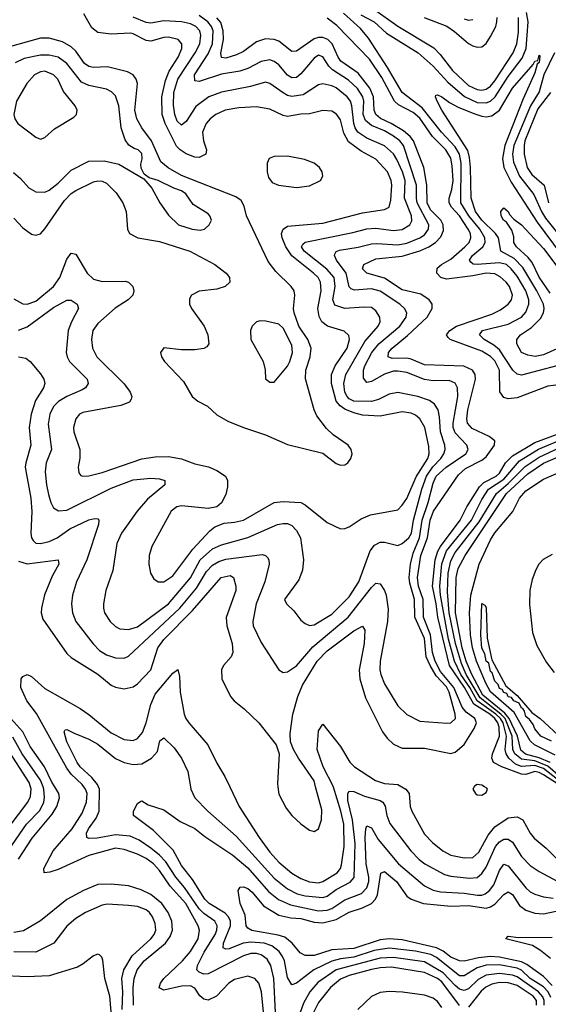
# Model space of a CAD drawing. Header units: inches. Extents: x 990535 to 1117859, y 769386 to 892122.
# Tile 428 of 656: x 1100396 to 1102792, y 799013 to 803480. Entities that reach past the tile are written whole.
import ezdxf

# ---------------------------------------------------------------- set-up
doc = ezdxf.new("R2010")
doc.units = ezdxf.units.IN
doc.header["$MEASUREMENT"] = 0
doc.layers.add('B1709', color=7, linetype='Continuous')
doc.layers.add('B1800', color=7, linetype='Continuous')

msp = doc.modelspace()

# ---------------------------------------------------------------- linework, layer by layer
at = {"layer": 'B1709', "color": 5}
for points, elevation in [([(1100000, 799235), (1100031.2, 799211.2), (1100050, 799189), (1100090, 799173.8), (1100186, 799170), (1100146.6, 799266.6), (1100137, 799330), (1100142.3, 799410), (1100165.8, 799530), (1100169.9, 799630), (1100177.2, 799670), (1100188.8, 799691.2), (1100210, 799709.1), (1100270, 799736.4), (1100290, 799748.2), (1100310, 799768), (1100432.3, 799930), (1100444.4, 799955.6), (1100448.6, 799990), (1100445.2, 800000)], 2760), ([(1100346.3, 799713.7), (1100426.8, 799830), (1100487, 799893), (1100505, 799930), (1100508, 799952), (1100506.2, 799990), (1100502.3, 800000)], 2740), ([(1100390, 799671.1), (1100452.4, 799767.6), (1100543.6, 799876.4), (1100563.9, 799910), (1100576.2, 799950), (1100574, 799970), (1100555.1, 800000)], 2720), ([(1101511.7, 798870), (1101492.1, 799070), (1101479.9, 799110), (1101462.2, 799130), (1101430, 799140.8), (1101370, 799125.2), (1101344, 799110), (1101288, 799050), (1101250, 799032.5), (1101230, 799036), (1101212.5, 799052.5), (1101190, 799086.9), (1101170, 799097.6), (1101130, 799096.4), (1101050, 799077.4), (1101027.9, 799087.9), (1101033.9, 799110), (1101049.4, 799130), (1101134.4, 799210), (1101170, 799252.5), (1101204.7, 799310), (1101211.5, 799350), (1101205, 799370), (1101148.8, 799470), (1101078.1, 799550), (1101030, 799620.9), (1101002.3, 799650), (1100970, 799674.2), (1100930, 799694.9), (1100870, 799716), (1100830, 799721.2), (1100710, 799688.8), (1100570, 799624.7), (1100532.2, 799612.2), (1100507.6, 799610), (1100504.9, 799630), (1100547.6, 799710), (1100634.1, 799810), (1100679.6, 799880.4), (1100699.2, 799930), (1100701.2, 799970), (1100694.3, 799990), (1100686.8, 800000)], 2680), ([(1101555.7, 798975.7), (1101548.2, 799130), (1101534.5, 799190), (1101517.4, 799217.4), (1101490, 799237.1), (1101470, 799243.4), (1101443.8, 799243.8), (1101410, 799233.5), (1101250, 799152.1), (1101230, 799150.5), (1101210, 799159.5), (1101198.6, 799170), (1101202.1, 799190), (1101232.6, 799250), (1101281.3, 799330), (1101289.9, 799350), (1101291, 799370), (1101280.4, 799390), (1101230, 799424.7), (1101210, 799446.2), (1101143.8, 799543.8), (1101104, 799590), (1101059.1, 799659.1), (1101030, 799689.6), (1100990, 799721.9), (1100938, 799758), (1100896.7, 799776.7), (1100830, 799781.6), (1100746.9, 799766.9), (1100710, 799766.2), (1100699.7, 799770), (1100698.3, 799790), (1100707.6, 799810), (1100742.7, 799857.3), (1100757, 799890), (1100757.4, 799990), (1100752.9, 800000)], 2660), ([(1101170, 800000), (1101171.8, 799990), (1101190.2, 799950), (1101248.3, 799890), (1101376.8, 799776.8), (1101550, 799585), (1101610, 799537), (1101653.9, 799513.9), (1101690, 799505.9), (1101770, 799498.1), (1101790, 799504.3), (1101830, 799534.1), (1101893.1, 799566.9), (1101911.7, 799588.3), (1101917, 799743), (1101905.1, 799850), (1101882.7, 799937.3), (1101883.2, 799970), (1101890, 799980.7), (1101910, 799978.9), (1101958.1, 799958.1), (1102030, 799938), (1102042, 799930), (1102051.7, 799911.7), (1102059.4, 799870), (1102073.6, 799833.6), (1102168.9, 799710), (1102206.3, 799670), (1102231.7, 799650), (1102321.6, 799601.6), (1102350, 799594), (1102434.6, 799585.4), (1102470, 799589.1), (1102490, 799606.5), (1102510, 799634.8), (1102552.8, 799730), (1102570, 799750.6), (1102590, 799762.4), (1102610, 799762.7), (1102630, 799748.8), (1102670, 799683.7), (1102710, 799643), (1102750, 799616), (1102831.8, 799571.8)], 2660), ([(1101348.4, 800000), (1101391.4, 799910), (1101481.7, 799770), (1101530, 799703.6), (1101570, 799657.7), (1101630, 799607.9), (1101670, 799584.8), (1101708.9, 799568.9), (1101750, 799564.7), (1101770, 799570.5), (1101835.2, 799610), (1101850, 799629.4), (1101854.5, 799645.5), (1101866.7, 799730), (1101864.6, 799830), (1101851.2, 799890), (1101818.9, 799998.9), (1101818.4, 800000)], 2680), ([(1101566.1, 800000), (1101570, 799966.5), (1101603.8, 799903.8), (1101628.8, 799870), (1101670, 799831.7), (1101710, 799802.7), (1101730, 799796.8), (1101750.7, 799809.3), (1101763.8, 799850), (1101764.9, 799895.1), (1101737.1, 800000)], 2720), ([(1102128.5, 800000), (1102146.8, 799990), (1102161.2, 799970), (1102165.6, 799910), (1102172.6, 799890), (1102230, 799785.4), (1102267, 799747), (1102313.5, 799710), (1102349.4, 799689.4), (1102410, 799677.2), (1102450, 799679.4), (1102476.7, 799703.3), (1102519.1, 799780.9), (1102550, 799819.1), (1102610, 799859), (1102650, 799864.6), (1102676.1, 799850), (1102708.9, 799790), (1102727.3, 799767.3), (1102782.3, 799722.3), (1102830, 799673.7)], 2680), ([(1102455.1, 800000), (1102450.3, 799990), (1102461.1, 799970), (1102470, 799963.6), (1102490, 799962.7), (1102510, 799974.9), (1102515.9, 799990), (1102513.3, 799993.3), (1102502.9, 800000)], 2720), ([(1102803.5, 799043.5), (1102791.7, 799070), (1102770, 799092.1), (1102710.3, 799130), (1102670, 799167.7), (1102650, 799177.1), (1102570, 799192.1), (1102510, 799191.2), (1102470, 799178.8), (1102410, 799141.9), (1102390, 799142.4), (1102285.5, 799225.5), (1102259.4, 799239.4), (1102190, 799254.7), (1102070, 799268.3), (1102002.5, 799257.5), (1101910, 799227.2), (1101850, 799220.3), (1101810.2, 799209.8), (1101729.6, 799170.4), (1101650, 799109.1), (1101630, 799102.4), (1101610, 799134.7), (1101595.8, 799210), (1101587.7, 799230), (1101572.2, 799252.2), (1101538.1, 799278.1), (1101503.5, 799290), (1101444.1, 799295.9), (1101408.7, 799291.3), (1101345.4, 799265.4), (1101330, 799262.9), (1101318.3, 799270), (1101319.2, 799290), (1101351.3, 799370), (1101350.8, 799390), (1101343, 799410), (1101327.3, 799427.3), (1101255.5, 799470), (1101235.3, 799490), (1101179.7, 799579.7), (1101130, 799642.4), (1101092, 799712), (1101001.9, 799801.9), (1100912, 799870), (1100912.3, 799890), (1100930, 799924.7), (1100944.5, 799935.5), (1100950, 799936.3), (1100978, 799918), (1101050, 799896.1), (1101122.9, 799842.9), (1101190, 799811.1), (1101235.3, 799775.3), (1101362.1, 799690), (1101430, 799632.3), (1101524.4, 799524.4), (1101568.6, 799488.6), (1101624, 799464), (1101750, 799437.7), (1101790, 799440.5), (1101810, 799448), (1101870, 799487.2), (1101944.5, 799515.5), (1101970, 799541.7), (1101978, 799570), (1101978.3, 799590), (1101967, 799650), (1101961.9, 799770), (1101964.9, 799810), (1101970, 799823.6), (1101990, 799813.4), (1102021.2, 799761.2), (1102113.2, 799650), (1102230, 799551.5), (1102270, 799531.4), (1102303, 799523), (1102410, 799518.1), (1102471.4, 799508.6), (1102490, 799509.1), (1102505, 799515), (1102525.3, 799530), (1102545.2, 799554.8), (1102570, 799620.2), (1102590, 799649.4), (1102610, 799641.9), (1102690, 799542.1), (1102710, 799523.3), (1102730, 799512.7), (1102770, 799500.8), (1102814.2, 799494.2)], 2640), ([(1102810, 799098.5), (1102770, 799139.5), (1102694.7, 799194.7), (1102670, 799206.2), (1102570, 799227.3), (1102530.3, 799230.3), (1102475.8, 799224.2), (1102410, 799209.3), (1102390, 799211.1), (1102350, 799226.8), (1102314.7, 799254.7), (1102285.2, 799270), (1102130, 799306.2), (1102070, 799310.2), (1102030, 799306), (1101910, 799266.9), (1101810, 799260.6), (1101730, 799234.1), (1101690, 799235.5), (1101666.9, 799246.9), (1101630.5, 799290.5), (1101597.2, 799317.2), (1101567.7, 799327.7), (1101448.9, 799348.9), (1101430, 799359.4), (1101422.5, 799370), (1101417.3, 799417.3), (1101394.7, 799470), (1101385.6, 799530), (1101395.6, 799544.4), (1101410, 799546.3), (1101430, 799538.4), (1101450, 799522), (1101500.6, 799460.6), (1101570, 799417.4), (1101625.1, 799405.1), (1101670, 799401.9), (1101730, 799385.8), (1101770, 799382.5), (1101830, 799397.7), (1101890, 799431.4), (1101950, 799450.4), (1101990, 799470.5), (1102009.2, 799490), (1102017.9, 799510), (1102032.3, 799607.7), (1102050, 799615.4), (1102103.1, 799570), (1102150, 799504), (1102170.2, 799490), (1102225.8, 799470), (1102350, 799458.8), (1102430, 799461.2), (1102510, 799449.5), (1102530, 799455.2), (1102550, 799468.2), (1102590, 799512.1), (1102610, 799524.3), (1102630, 799511.8), (1102661.8, 799461.8), (1102690, 799439.9), (1102730, 799427.3), (1102770, 799423.1), (1102870, 799444.3)], 2620), ([(1100911.3, 799010), (1100910.6, 799090), (1100915, 799130), (1100929.1, 799170), (1100959.9, 799210), (1101056.5, 799290), (1101078.7, 799321.3), (1101088.9, 799350), (1101086.3, 799390), (1101069.6, 799430), (1101039.8, 799470), (1100990, 799511.2), (1100947, 799533), (1100890, 799550.8), (1100810, 799558.9), (1100750, 799556.5), (1100685.8, 799530), (1100610, 799488.4), (1100490, 799391.7), (1100413.2, 799346.8), (1100370, 799339)], 2720), ([(1100860.2, 798990), (1100863.5, 799070), (1100858.4, 799130), (1100868.6, 799170), (1100906.1, 799233.9), (1100989.9, 799310), (1101005.4, 799330), (1101012.7, 799350), (1101010, 799379.6), (1100998.3, 799410), (1100984.3, 799430), (1100970, 799441.2), (1100930, 799456.7), (1100890, 799461.7), (1100792.7, 799467.3), (1100770, 799462.7), (1100694.3, 799430), (1100650, 799402.3), (1100610, 799367.2), (1100551.4, 799290), (1100469.6, 799250.4), (1100369.1, 799250.9)], 2740), ([(1102801.9, 799221.9), (1102757.1, 799257.1), (1102719.7, 799279.7), (1102598.7, 799310), (1102610, 799322.4), (1102656.8, 799316.8), (1102810, 799317.5)], 2580), ([(1100361.7, 798910), (1100410, 798886.8), (1100470, 798874.2), (1100530, 798843.8), (1100570, 798831.1), (1100690, 798818.5), (1100710, 798818.6), (1100750, 798828.8), (1100783.8, 798850), (1100803.9, 798870), (1100815, 798890), (1100816.4, 798910), (1100804.5, 799050), (1100782.6, 799130), (1100773.3, 799213.3), (1100767.7, 799227.7), (1100757.2, 799237.2), (1100750, 799240.9), (1100730, 799233.6), (1100683.6, 799196.4), (1100658, 799182), (1100530, 799142.7), (1100430, 799138.6), (1100296.7, 799143.3)], 2760), ([(1102773.1, 799010), (1102773.7, 799030), (1102767.3, 799047.3), (1102747.1, 799070), (1102650, 799137.4), (1102630, 799145.1), (1102570, 799153.2), (1102510, 799145.9), (1102473.6, 799126.4), (1102430, 799083.5), (1102410, 799076.1), (1102390, 799081.7), (1102370, 799098), (1102315.5, 799155.5), (1102230, 799205.5), (1102090, 799226.4), (1102030, 799223.1), (1101830, 799170.4), (1101747.7, 799112.3), (1101710.3, 799069.7), (1101682.2, 799017.8), (1101658.8, 798950)], 2660), ([(1102390, 799008.6), (1102310, 799115.5), (1102290, 799129.7), (1102230, 799157.8), (1102081.1, 799181.1), (1102030, 799179), (1101990, 799171.9), (1101890, 799143.4), (1101850, 799126.8), (1101804, 799090), (1101750, 799022.1), (1101724.4, 798970)], 2680), ([(1102310, 798998.9), (1102290, 799026.5), (1102270, 799041.6), (1102230, 799054.4), (1102131.4, 799068.6), (1102070, 799072.1), (1102030, 799067.1), (1101990, 799049.3), (1101928.8, 798990)], 2720), ([(1102738.8, 799010), (1102737.8, 799030), (1102722.8, 799050), (1102650, 799098.6), (1102610, 799111.1), (1102570, 799111.8), (1102536, 799104), (1102508.8, 799091.2), (1102487.4, 799072.6), (1102430, 798999.9)], 2680)]:
    msp.add_lwpolyline(points, dxfattribs=dict(at, elevation=elevation))
at = {"layer": 'B1800', "color": 5}
for points, elevation in [([(1100370, 802214.3), (1100410, 802190.9), (1100430.1, 802190.1), (1100470, 802203.3), (1100548.9, 802270), (1100577.5, 802310), (1100610, 802394), (1100630, 802421.5), (1100650, 802416.9), (1100702.2, 802330), (1100730, 802302.9), (1100770, 802293), (1100873.4, 802293.4), (1100890, 802289.1), (1100909.1, 802270), (1100913.1, 802250), (1100909.2, 802230), (1100888.1, 802210), (1100828.1, 802171.9), (1100750, 802101.8), (1100727.6, 802070), (1100721.4, 802030), (1100725.5, 801990), (1100745.1, 801950), (1100870, 801827.6), (1100896.8, 801790), (1100904.1, 801770), (1100902, 801758), (1100894.4, 801745.6), (1100854.4, 801730), (1100682.5, 801697.5), (1100667.3, 801690), (1100650.2, 801670), (1100640.1, 801630), (1100640.8, 801610), (1100668.8, 801530), (1100669.4, 801490.6), (1100661.6, 801450), (1100663.8, 801423.8), (1100672.7, 801412.7), (1100681, 801410), (1100710.2, 801410.2), (1100770, 801425.5), (1100950, 801488), (1101010, 801497.5), (1101070, 801498.5), (1101130, 801487.8), (1101190, 801465), (1101251.1, 801451.1), (1101290, 801435.8), (1101328.2, 801410), (1101337.8, 801390), (1101338.4, 801361.6), (1101330, 801326.6), (1101311, 801289), (1101290, 801269.7), (1101250, 801263.1), (1101130, 801274.7), (1101108.9, 801270), (1101083.2, 801250), (1100994.7, 801090), (1100982.7, 801050), (1100980.7, 801010), (1100989.3, 800969.3), (1101003.7, 800943.7), (1101024, 800930), (1101050, 800929.3), (1101090, 800957.8), (1101181.2, 801078.8), (1101258.5, 801161.5), (1101280.6, 801179.4), (1101323.2, 801196.8), (1101370, 801200.7), (1101410, 801210.1), (1101550, 801289.6), (1101590, 801294.2), (1101670, 801289.6), (1101690, 801278.9), (1101790, 801199.7), (1101850, 801170.2), (1101870, 801171.3), (1101890, 801180.2), (1101944, 801216), (1101986.4, 801233.6), (1102110, 801257.3), (1102130, 801277.1), (1102150, 801308.5), (1102193.4, 801406.6), (1102245.9, 801490), (1102252.1, 801510), (1102250, 801544.5), (1102231.8, 801630), (1102210, 801669.9), (1102190, 801685.6), (1102170, 801694.9), (1102130, 801701.2), (1102030, 801682.2), (1101950, 801686), (1101910, 801696.1), (1101870, 801713.2), (1101847.8, 801727.8), (1101830.5, 801750), (1101809.4, 801830), (1101808.5, 801870), (1101826, 801910), (1101880.3, 801990), (1101890.4, 802030), (1101887.8, 802047.8), (1101866.7, 802066.7), (1101791.5, 802090), (1101765.6, 802110), (1101753.6, 802133.6), (1101748, 802170), (1101763.1, 802250), (1101760.1, 802290), (1101748.1, 802310), (1101728.3, 802330), (1101630, 802409.6), (1101601.7, 802450), (1101585.1, 802490), (1101583.4, 802510), (1101589.5, 802530), (1101610, 802544), (1101770, 802557.1), (1101950, 802604.2), (1102050, 802618.6), (1102070.5, 802630), (1102078.6, 802661.4), (1102082.8, 802730), (1102079.7, 802750), (1102062.8, 802790), (1102010, 802847.7), (1101944.1, 802884.1), (1101886.8, 802926.8), (1101865.3, 802965.3), (1101850, 803026.6), (1101831.4, 803051.4), (1101810, 803064.5), (1101770, 803068.7), (1101710, 803053.5), (1101670, 803051.9), (1101610, 803041.6), (1101590, 803046.2), (1101530, 803074.5), (1101470, 803084.4), (1101390, 803080.6), (1101327.2, 803070), (1101285.2, 803050), (1101259.1, 803030), (1101241.9, 803010), (1101225.2, 802970), (1101228.7, 802930), (1101242.5, 802890), (1101239.2, 802870), (1101210, 802855.5), (1101190, 802856.3), (1101150, 802872.3), (1101122.8, 802890), (1101106.7, 802906.7), (1101055.1, 803010), (1101042.5, 803050), (1101041, 803130), (1101056.3, 803203.7), (1101073.7, 803246.3), (1101114.6, 803310), (1101130.3, 803350), (1101130.7, 803370.7), (1101114.8, 803390), (1101070, 803401.4), (1101050, 803399.9), (1100990, 803383), (1100970, 803385.8), (1100910, 803416.5), (1100898.4, 803418.4), (1100810, 803414.7), (1100750, 803422.3), (1100723.7, 803443.7), (1100686.7, 803506.7)], 2780), ([(1100390, 801950.2), (1100424.2, 801944.2), (1100443.7, 801930), (1100490, 801873.1), (1100505, 801850), (1100510.2, 801830.2), (1100504.7, 801810), (1100467.5, 801752.5), (1100447.8, 801690), (1100439.3, 801630), (1100447, 801550), (1100423.3, 801470), (1100421.3, 801450), (1100446.4, 801310), (1100450.5, 801249.5), (1100446.2, 801150), (1100449.6, 801129.6), (1100457, 801117), (1100470, 801106.1), (1100490, 801103.6), (1100530, 801112.2), (1100566.2, 801130), (1100622.9, 801170), (1100710, 801211.7), (1100737.2, 801217.2), (1100750, 801216), (1100755.3, 801210), (1100753.6, 801190), (1100700.1, 801030), (1100652.9, 800930), (1100635.1, 800870), (1100630.2, 800830), (1100635.5, 800790), (1100650.2, 800750), (1100728.4, 800648.4), (1100757.8, 800617.8), (1100790, 800598.3), (1100830, 800584.7), (1100870, 800583.8), (1100890, 800592.5), (1101122.1, 800810), (1101198.1, 800901.9), (1101243.5, 800976.5), (1101270, 801005.4), (1101298, 801022), (1101330, 801032.5), (1101494.5, 801054.5), (1101510.1, 801050.1), (1101519.8, 801039.8), (1101525.8, 801030), (1101526.4, 801010), (1101506.4, 800930), (1101467.2, 800830), (1101453, 800750), (1101454.3, 800730), (1101490, 800655.3), (1101570, 800530.6), (1101590, 800519.3), (1101610, 800521.7), (1101650, 800549.4), (1101725.2, 800634.8), (1101884.9, 800770), (1101990, 800903.9), (1102010, 800923.5), (1102030, 800920.7), (1102050, 800890.3), (1102057.4, 800870), (1102066.2, 800806.2), (1102063.3, 800750), (1102030.1, 800570), (1102028.6, 800530), (1102032.4, 800510), (1102050, 800467.9), (1102110, 800367.2), (1102150, 800327.5), (1102210, 800298.6), (1102331.3, 800288.7), (1102350, 800290.3), (1102371.3, 800310), (1102369.8, 800330), (1102342.9, 800430), (1102330, 800453.1), (1102284, 800504), (1102256.4, 800550), (1102238.9, 800590), (1102230, 800673), (1102187.3, 800770), (1102185.2, 800850), (1102164.3, 800924.3), (1102161.3, 800950), (1102167.1, 801010), (1102179.4, 801060.6), (1102207.9, 801130), (1102220.5, 801210), (1102248, 801290), (1102270, 801377.3), (1102284, 801410), (1102328.4, 801450), (1102418.3, 801510), (1102428, 801530), (1102422.8, 801550), (1102370, 801606.6), (1102361.2, 801630), (1102361, 801650), (1102382.2, 801770), (1102380.7, 801810), (1102370, 801831.3), (1102342.6, 801842.6), (1102270, 801842.5), (1102230, 801848), (1102150, 801879.7), (1102110, 801885.9), (1102090, 801885), (1102050, 801872), (1101990, 801838.3), (1101970, 801834.6), (1101954.3, 801854.3), (1101954.4, 801890), (1101960.3, 801910), (1101991.6, 801970), (1102024.5, 802010), (1102119.5, 802090), (1102147.8, 802130), (1102149.9, 802150), (1102139.9, 802170), (1102119.1, 802190), (1102030, 802249.2), (1101990, 802259.1), (1101913.2, 802253.2), (1101898.8, 802258.8), (1101888.8, 802268.8), (1101876, 802330), (1101832.3, 802390), (1101822.1, 802410), (1101823.9, 802416.1), (1101830.8, 802429.2), (1101845.3, 802434.7), (1101930, 802447.5), (1101990, 802462.8), (1102015, 802465), (1102110, 802458.2), (1102150, 802466.7), (1102209.9, 802490), (1102230, 802504.7), (1102248.3, 802530), (1102250.3, 802550), (1102198.1, 802650), (1102193.8, 802670), (1102194.1, 802730), (1102135.7, 802910), (1102119, 802930), (1102090, 802952.2), (1102050, 802975.9), (1101990, 803000.4), (1101963, 803023), (1101953.3, 803050), (1101955.1, 803110), (1101951, 803130), (1101927.5, 803167.5), (1101886.3, 803206.3), (1101813.4, 803253.4), (1101797.4, 803270), (1101770, 803312.4), (1101750, 803319.5), (1101730, 803305.4), (1101670, 803234.2), (1101650, 803218.2), (1101630, 803216.1), (1101610, 803228.4), (1101570, 803275.2), (1101550, 803291), (1101530, 803298.4), (1101490, 803290.9), (1101430, 803259.5), (1101393.6, 803246.4), (1101310, 803232.4), (1101210, 803199.4), (1101190, 803202.2), (1101188.8, 803230), (1101250, 803324.9), (1101270, 803370.3), (1101272.3, 803430), (1101264.7, 803450), (1101249, 803470), (1101210, 803499.1)], 2740), ([(1102830, 801910.3), (1102670, 801868.2), (1102650, 801871.9), (1102630.3, 801890.3), (1102570, 801982.8), (1102544.2, 802004.2), (1102500.8, 802030), (1102479.8, 802050), (1102493.3, 802070), (1102610, 802098.6), (1102670, 802131.2), (1102690, 802154), (1102703.9, 802190), (1102703.3, 802210), (1102689.4, 802250), (1102650, 802316.9), (1102624.2, 802350), (1102601.9, 802370), (1102570, 802376.4), (1102468.9, 802368.9), (1102451.4, 802371.4), (1102440.2, 802380.2), (1102434.1, 802390), (1102448.5, 802410), (1102495.8, 802450), (1102505.4, 802470), (1102503.9, 802490), (1102481.1, 802530), (1102431, 802590), (1102395.5, 802650), (1102397.5, 802830), (1102389.7, 802870), (1102370, 802902.9), (1102307.5, 802970), (1102219.7, 803079.7), (1102129.2, 803150), (1102063.4, 803263.4), (1101977, 803397), (1101940.1, 803440.1), (1101863.2, 803510)], 2660), ([(1101942, 803502), (1102002.6, 803470), (1102059, 803419), (1102201.8, 803330), (1102270, 803269.6), (1102336.3, 803196.3), (1102412.1, 803132.1), (1102470, 803104.7), (1102510, 803102.3), (1102530, 803110.1), (1102550.5, 803129.5), (1102610, 803221.8), (1102673.8, 803306.2), (1102692.1, 803350), (1102700.6, 803470), (1102693, 803513)], 2660), ([(1101999.5, 803530), (1102110, 803450.9), (1102272.5, 803352.5), (1102302.1, 803322.1), (1102358, 803250), (1102430, 803182.2), (1102470, 803163), (1102490, 803161.1), (1102510, 803165.7), (1102530, 803179.2), (1102550, 803202.6), (1102631.8, 803330), (1102649.4, 803370), (1102656.6, 803423.4), (1102657, 803490)], 2680), ([(1100390, 802072.3), (1100430, 802087.3), (1100550, 802174.6), (1100610, 802208.3), (1100630, 802207.8), (1100657, 802190), (1100663.2, 802170), (1100630.5, 802109.5), (1100616.3, 802070), (1100606.9, 801970), (1100610.8, 801950), (1100621.5, 801930), (1100702.3, 801850), (1100706.4, 801830), (1100694.2, 801810), (1100679.6, 801800.4), (1100609.7, 801770.3), (1100572.3, 801747.7), (1100550, 801725), (1100533, 801690), (1100525.5, 801645.5), (1100540.7, 801530), (1100516.8, 801470), (1100511.6, 801428.4), (1100516.9, 801370), (1100526.2, 801326.2), (1100536.6, 801290), (1100550, 801265.8), (1100571.5, 801251.5), (1100610, 801254.8), (1100810, 801355.5), (1100910, 801392), (1100990, 801400.4), (1101030, 801397.1), (1101054, 801390), (1101054.6, 801370), (1100975.3, 801304.7), (1100928.7, 801250), (1100857.8, 801150), (1100836.6, 801103.4), (1100817.9, 800982.1), (1100787.2, 800890), (1100775.5, 800830), (1100775.9, 800810), (1100780.5, 800790), (1100806.3, 800750), (1100830, 800726.8), (1100850, 800716.1), (1100890, 800713.7), (1100930, 800725.6), (1101070, 800830.1), (1101170, 800948.8), (1101214.5, 801030), (1101270, 801079.2), (1101310, 801098.2), (1101430, 801130.5), (1101564.7, 801190), (1101590, 801195.1), (1101610, 801194.4), (1101630, 801185.3), (1101650, 801162.6), (1101669.2, 801130), (1101682.6, 801030), (1101677.4, 800982.6), (1101660.7, 800939.3), (1101596.5, 800850), (1101605.3, 800830), (1101637.8, 800797.8), (1101670, 800755.9), (1101690, 800740.2), (1101710, 800732.1), (1101730, 800735.4), (1101810, 800782.6), (1101890, 800861.9), (1101932.9, 800930), (1101985.1, 801070), (1102003.9, 801096.1), (1102030, 801109.5), (1102050, 801110.1), (1102110, 801095.2), (1102130, 801103.2), (1102160.4, 801130), (1102171.4, 801150), (1102181.1, 801210), (1102218.3, 801350), (1102239.4, 801410), (1102268.4, 801451.6), (1102304.9, 801490), (1102318.1, 801510), (1102324.4, 801530), (1102322.5, 801550), (1102302.6, 801610), (1102299.2, 801679.2), (1102292.5, 801710), (1102276.1, 801736.1), (1102253.2, 801753.2), (1102200.5, 801770), (1102110, 801789.3), (1102070, 801781.1), (1102022.5, 801757.5), (1101990, 801747.5), (1101910, 801750.3), (1101890, 801759.7), (1101880.1, 801770), (1101870.3, 801790), (1101864.7, 801830), (1101874.5, 801870), (1101960.3, 802019.7), (1102020.7, 802090), (1102030.5, 802110), (1102028.2, 802130), (1102010, 802158.8), (1101990, 802173.9), (1101955.9, 802175.9), (1101870, 802169.4), (1101825.1, 802185.1), (1101815.1, 802210), (1101825.5, 802270), (1101821.1, 802310), (1101788.8, 802348.8), (1101685.6, 802430), (1101674, 802450), (1101678.7, 802461.3), (1101689.6, 802470.4), (1101905.9, 802514.1), (1101970, 802531.9), (1102010, 802534.9), (1102090, 802523.2), (1102130, 802528.5), (1102164.3, 802550), (1102172.7, 802567.3), (1102171.3, 802590), (1102140.5, 802670), (1102142.5, 802750), (1102130.3, 802790.3), (1102105.5, 802845.5), (1102090, 802872.1), (1102050, 802907.4), (1101970, 802942.5), (1101929.2, 802970), (1101916.1, 802990), (1101910.5, 803010), (1101901.6, 803090), (1101894.8, 803110), (1101879.9, 803130), (1101830, 803171.2), (1101810, 803180.6), (1101770, 803188.8), (1101750, 803184.2), (1101680.3, 803139.7), (1101630, 803131.9), (1101610, 803136.9), (1101590, 803148.8), (1101530, 803191.4), (1101510, 803196.2), (1101442.7, 803177.3), (1101310, 803151.1), (1101252.9, 803130), (1101193.7, 803086.3), (1101150, 803018.4), (1101130, 803001.4), (1101110, 803019.8), (1101099.9, 803050), (1101092.9, 803092.9), (1101094.7, 803150), (1101113.4, 803210), (1101191.3, 803330), (1101212.4, 803370), (1101217.2, 803410), (1101211.8, 803430), (1101194.1, 803450), (1101170, 803461.5), (1101129.9, 803469.9), (1101050, 803475.4), (1100990, 803464.6), (1100970, 803466.8), (1100910, 803492.3)], 2760), ([(1101737.1, 800000), (1101730, 800026.9), (1101659.4, 800130), (1101636.3, 800170), (1101623.6, 800203.6), (1101622.3, 800242.3), (1101634.2, 800330), (1101657.4, 800410), (1101678.1, 800461.9), (1101744, 800570), (1101790, 800617.1), (1101910, 800707.5), (1101950, 800728.8), (1101959.8, 800710), (1101956.8, 800650), (1101934.6, 800530), (1101938.4, 800490), (1101963.5, 800403.5), (1102040.4, 800250), (1102061, 800221), (1102090, 800193.8), (1102130, 800174.8), (1102230, 800175.3), (1102350, 800151.9), (1102370, 800157.1), (1102410, 800191.4), (1102455.7, 800264.3), (1102466.5, 800290), (1102458.5, 800310), (1102419.2, 800339.2), (1102401.9, 800361.9), (1102363.8, 800450), (1102303.9, 800523.9), (1102279, 800570), (1102267.7, 800610), (1102258.4, 800690), (1102226.6, 800770), (1102224, 800850), (1102203.6, 800910), (1102199.2, 800950), (1102214.2, 801050), (1102244.3, 801130), (1102256.6, 801210), (1102272, 801250), (1102384.9, 801415.1), (1102416.6, 801443.4), (1102490, 801481.7), (1102510, 801497.3), (1102548.3, 801550), (1102549, 801570), (1102523.8, 801590), (1102446.1, 801626.1), (1102425.9, 801650), (1102422.8, 801670), (1102427.2, 801710), (1102461.2, 801850), (1102460.3, 801870), (1102448.3, 801890), (1102408.9, 801908.9), (1102230, 801914.5), (1102170, 801940.1), (1102150, 801944.1), (1102083.6, 801943.6), (1102065.8, 801950), (1102067.7, 801970), (1102083.8, 801990), (1102153.2, 802046.8), (1102242.3, 802130), (1102265.6, 802170), (1102266, 802190), (1102259.4, 802199.4), (1102251.3, 802210), (1102214.8, 802234.8), (1102130, 802255.3), (1102050, 802307.7), (1101969.7, 802329.7), (1101949.9, 802350), (1101955.3, 802370), (1102010, 802395.7), (1102130, 802408), (1102210, 802431.2), (1102250, 802449.2), (1102280.4, 802470), (1102304.8, 802495.2), (1102316.5, 802523.5), (1102315.2, 802550), (1102304.2, 802570), (1102258.2, 802618.2), (1102242.2, 802650), (1102240.8, 802730), (1102228.3, 802810), (1102180.8, 802930), (1102166.1, 802950), (1102136.2, 802976.2), (1102080.1, 803010), (1102031.4, 803031.4), (1102009.6, 803049.6), (1102002.2, 803070), (1102000.3, 803130), (1101983.5, 803170), (1101930, 803237.2), (1101852, 803292), (1101839.3, 803310), (1101812.9, 803370), (1101792.5, 803390), (1101770, 803399.3), (1101750, 803400.1), (1101730, 803393.8), (1101650, 803337.7), (1101630, 803335.9), (1101570, 803383.3), (1101550, 803390.7), (1101510, 803393), (1101470, 803380.4), (1101410, 803336.2), (1101379.4, 803320.6), (1101330, 803306.2), (1101310, 803308.7), (1101307.7, 803327.7), (1101320.3, 803390), (1101318.8, 803430), (1101308.1, 803468.1), (1101289, 803489)], 2720), ([(1102850, 801824.6), (1102790, 801817.3), (1102650, 801764.7), (1102610, 801759.9), (1102590, 801766.2), (1102572.2, 801792.2), (1102570.7, 801890), (1102550, 801932.9), (1102530, 801952), (1102490, 801976.9), (1102347, 802030), (1102338.6, 802038.6), (1102329.9, 802050), (1102346, 802070), (1102376.1, 802090), (1102536.2, 802143.8), (1102575.4, 802164.6), (1102610, 802190.1), (1102624.4, 802210), (1102629, 802230), (1102615.8, 802270), (1102601.1, 802290), (1102574.2, 802314.2), (1102550, 802326.8), (1102510, 802330.2), (1102450, 802318.2), (1102330, 802303.6), (1102305.4, 802310), (1102285.9, 802330), (1102287.6, 802352.4), (1102307, 802370), (1102350, 802394.5), (1102414.2, 802450), (1102433.1, 802470), (1102441.2, 802490), (1102438.8, 802510), (1102429.2, 802530), (1102390, 802590), (1102352.6, 802630), (1102342.2, 802650), (1102341.9, 802670), (1102354.3, 802710), (1102360, 802750), (1102356.5, 802816.5), (1102350, 802851.7), (1102327.5, 802890), (1102267.6, 802950), (1102210, 803034), (1102179.8, 803059.8), (1102113.2, 803093.2), (1102095.1, 803110), (1102037.8, 803217.8), (1101980.7, 803300.7), (1101833.2, 803453.2), (1101790, 803487)], 2680), ([(1102229, 803490), (1102331.2, 803451.2), (1102366.8, 803426.8), (1102430, 803372.3), (1102450, 803361), (1102470, 803354.8), (1102490, 803357.1), (1102510, 803372.7), (1102530, 803404.2), (1102553.9, 803450), (1102559.2, 803470), (1102559.7, 803490)], 2720), ([(1102410, 803484.5), (1102430, 803477.9), (1102450, 803480.4)], 2740), ([(1100370, 802579.1), (1100410, 802536.2), (1100450, 802507.2), (1100470, 802502.2), (1100490, 802509.2), (1100510, 802531), (1100599.8, 802660.2), (1100628.9, 802691.1), (1100650, 802705.9), (1100730, 802744.8), (1100750, 802749.6), (1100770, 802747.5), (1100790, 802738.1), (1100834, 802694), (1100863.9, 802650), (1100878.5, 802610), (1100885.4, 802530), (1100894, 802510), (1100930.9, 802490.9), (1101030, 802474.5), (1101167.2, 802430), (1101280.2, 802370), (1101331.8, 802330), (1101346.7, 802310), (1101348.2, 802290), (1101327.7, 802270), (1101290, 802258.4), (1101210, 802249), (1101175.3, 802230), (1101166.2, 802213.8), (1101165.7, 802190), (1101175, 802170), (1101231.8, 802090), (1101249.3, 802050), (1101253.8, 802010), (1101243.7, 801996.3), (1101230, 801988), (1101190, 801982.7), (1101130, 801982.4), (1101050, 801991.9), (1101033.7, 801970), (1101039, 801950), (1101052.9, 801930), (1101138.9, 801838.9), (1101177.6, 801770), (1101203.1, 801750), (1101246.9, 801726.9), (1101290, 801687.3), (1101339.4, 801659.4), (1101410, 801630.1), (1101510, 801596.8), (1101610, 801553.5), (1101770, 801514.2), (1101830, 801466.2), (1101850, 801458.6), (1101870, 801461.5), (1101883.6, 801470), (1101897.4, 801490), (1101902.2, 801510), (1101898.2, 801530), (1101884.5, 801550), (1101817.3, 801597.3), (1101786.3, 801626.3), (1101742.9, 801682.9), (1101730.7, 801710.7), (1101691.1, 801851.1), (1101692.4, 801890), (1101712.6, 801950), (1101717.4, 801990), (1101702.2, 802030), (1101661.8, 802090), (1101640.6, 802150), (1101637.6, 802170), (1101643.6, 802230), (1101639.7, 802250), (1101626.7, 802270), (1101557.7, 802337.7), (1101522.7, 802382.7), (1101423.4, 802590), (1101414.1, 802634.1), (1101399.9, 802659.9), (1101376, 802676), (1101130, 802774.1), (1101068.4, 802808.4), (1101035.5, 802835.5), (1100993.5, 802930), (1100949, 802989), (1100926.8, 803030), (1100918.7, 803070), (1100929.9, 803190), (1100924.7, 803210), (1100910.6, 803230), (1100884.1, 803244.1), (1100793.8, 803266.2), (1100730, 803263.5), (1100710, 803267.1), (1100690, 803282.2), (1100650, 803338.1), (1100630, 803357.4), (1100590, 803380.3), (1100530, 803396.9), (1100490, 803396.7), (1100359.8, 803360.2)], 2820), ([(1100367.6, 802787.6), (1100400.2, 802760.2), (1100438.1, 802718.1), (1100470, 802698.5), (1100510, 802697.8), (1100530, 802706.6), (1100570, 802738.2), (1100630, 802797), (1100710, 802838.3), (1100779.7, 802839.7), (1100845.1, 802825.1), (1100958.8, 802758.8), (1100995.6, 802715.6), (1101032, 802650), (1101070, 802594), (1101116.4, 802550), (1101178, 802530), (1101214.7, 802525.3), (1101234, 802530), (1101255.3, 802550), (1101265.2, 802570), (1101258.4, 802590), (1101250, 802599.5), (1101182.4, 802642.4), (1101149.5, 802690), (1101130, 802704.2), (1101095.2, 802715.2), (1101024, 802750), (1100982.9, 802762.9), (1100960.1, 802780.1), (1100947.3, 802807.3), (1100944.9, 802824.9), (1100951.2, 802848.8), (1100950, 802872.4), (1100933.5, 802890), (1100915.5, 802895.5), (1100891.3, 802911.3), (1100874.4, 802934.4), (1100856.7, 802990), (1100844.9, 803090), (1100830, 803134.8), (1100812.8, 803152.8), (1100790, 803165.5), (1100710, 803181.8), (1100676.3, 803196.3), (1100610, 803282.1), (1100570, 803309.9), (1100530, 803319.1), (1100490, 803319.1), (1100416.6, 803303.4), (1100375.9, 803284.1)], 2840), ([(1102830, 801987.2), (1102770, 801959.5), (1102732.5, 801952.5), (1102698.8, 801958.8), (1102669.8, 801970), (1102648.5, 802010), (1102649.1, 802030), (1102665.6, 802050), (1102715.8, 802084.2), (1102756.1, 802123.9), (1102770.3, 802150), (1102772.9, 802170), (1102769.3, 802190), (1102740.2, 802250), (1102676.4, 802356.4), (1102637.4, 802397.4), (1102576, 802430), (1102566.6, 802490), (1102552.4, 802510), (1102490, 802571.1), (1102462.5, 802610), (1102441.5, 802670), (1102439.2, 802810), (1102435, 802855), (1102426.5, 802886.5), (1102309.2, 803070), (1102287.4, 803110), (1102280.5, 803130), (1102282.6, 803137.4), (1102290, 803139.5), (1102310, 803130.1), (1102343.9, 803103.9), (1102382.7, 803082.7), (1102454.1, 803054.1), (1102490, 803042.5), (1102510, 803040.1), (1102536.1, 803043.9), (1102570.9, 803069.1), (1102630, 803169), (1102722.6, 803277.4), (1102730, 803292.7), (1102744.4, 803295.6), (1102750, 803319.3), (1102754.1, 803314.1), (1102750, 803286.4), (1102741.2, 803278.8), (1102730, 803239.3), (1102678.3, 803121.7), (1102595, 802910), (1102583.5, 802850), (1102590.5, 802810), (1102623.3, 802743.3), (1102741, 802561), (1102850, 802414.4)], 2640), ([(1102819.7, 803330), (1102771.4, 803230), (1102750, 803152.8), (1102710.9, 803090), (1102636, 802910), (1102630, 802870), (1102633.3, 802833.3), (1102661.9, 802770), (1102726.7, 802686.7), (1102761.2, 802610), (1102779.7, 802579.7), (1102890, 802441.7)], 2660), ([(1102801.1, 803150), (1102744.7, 803075.3), (1102686, 802930), (1102681.8, 802910), (1102682.7, 802870), (1102695.5, 802810), (1102717.7, 802777.7), (1102773.7, 802730), (1102793.2, 802650)], 2680), ([(1102799.9, 802239.9), (1102750, 802312.4), (1102718.8, 802378.8), (1102701.2, 802401.2), (1102647.8, 802450), (1102636.3, 802470), (1102635.1, 802495.1), (1102626.1, 802526.1), (1102601.6, 802561.6), (1102588.7, 802570), (1102578.4, 802590), (1102577.2, 802610), (1102590, 802626), (1102610, 802610.5), (1102616.3, 802596.3), (1102635.2, 802575.2), (1102670, 802548.9), (1102710, 802507.6), (1102770, 802441.7), (1102835.7, 802355.7)], 2620), ([(1102854, 800000), (1102770, 800055), (1102750, 800065.5), (1102730, 800069.5), (1102690, 800055.8), (1102670, 800056.7), (1102581.5, 800090), (1102543.7, 800110), (1102535.6, 800130), (1102539.2, 800150), (1102570.6, 800230), (1102569.2, 800270), (1102563.5, 800290), (1102550.2, 800310), (1102527.4, 800330), (1102454.3, 800374.3), (1102412.5, 800450), (1102344.2, 800550), (1102290.4, 800770), (1102283.8, 800830), (1102266.4, 800910), (1102278.8, 801030), (1102291.3, 801068.7), (1102303.4, 801090), (1102392, 801210), (1102422.5, 801270), (1102479.3, 801360.7), (1102499.5, 801380.5), (1102556.2, 801410), (1102570, 801422.8), (1102598.5, 801470), (1102630, 801502.3), (1102730, 801562.4), (1102870, 801613.2)], 2680), ([(1102833.9, 800033.9), (1102770, 800082.8), (1102730, 800096.6), (1102670, 800092), (1102643.5, 800103.5), (1102612.9, 800130), (1102600.5, 800150), (1102596.6, 800170), (1102601.7, 800230), (1102587.5, 800290), (1102575.4, 800310), (1102554, 800330), (1102468.8, 800390), (1102435.9, 800450), (1102394.7, 800510), (1102367.3, 800570), (1102339.8, 800670), (1102302.9, 800870), (1102300.5, 800910), (1102308.7, 801011.3), (1102330.4, 801070), (1102443.5, 801210), (1102490, 801304), (1102520, 801350), (1102590, 801395.4), (1102660.9, 801479.1), (1102748, 801532), (1102870, 801583.3)], 2660), ([(1102845.7, 800045.7), (1102790, 800094), (1102730, 800117.4), (1102670, 800125), (1102640.5, 800150), (1102631.6, 800170), (1102628.3, 800230), (1102596.5, 800310), (1102577.4, 800330), (1102483, 800403), (1102419.9, 800510), (1102398.8, 800558.8), (1102370.8, 800650), (1102342.2, 800790), (1102335.6, 800884.4), (1102337.6, 800970), (1102350, 801025.5), (1102370, 801062.3), (1102477.8, 801202.2), (1102556.4, 801330), (1102610, 801376.4), (1102686.6, 801453.4), (1102750, 801495.9), (1102866, 801550)], 2640), ([(1102800.3, 800110), (1102750, 800131.1), (1102688.6, 800148.6), (1102666.8, 800166.8), (1102651.8, 800230), (1102614.5, 800310), (1102594.3, 800334.3), (1102495.5, 800415.5), (1102444.7, 800510), (1102419.5, 800570), (1102401, 800630), (1102371.4, 800790), (1102374.4, 800950), (1102383.8, 800990), (1102414.6, 801050), (1102601.8, 801330), (1102699.4, 801420.6), (1102770, 801468.7), (1102890, 801519.5)], 2620), ([(1102823.5, 800143.5), (1102729.7, 800190), (1102708.9, 800208.9), (1102636.7, 800336.7), (1102530, 800430.4), (1102508.4, 800470), (1102466.1, 800570), (1102448.7, 800630), (1102439.4, 800690), (1102434.7, 800790), (1102440.1, 800870), (1102479, 801010), (1102530, 801120.4), (1102550, 801152.9), (1102630.6, 801249.4), (1102660.9, 801310), (1102690, 801342.5), (1102770, 801395), (1102850.5, 801430.5)], 2580), ([(1102810, 801054), (1102768.6, 801031.4), (1102749.5, 801010), (1102735.6, 800984.4), (1102719.3, 800940.7), (1102708.8, 800890), (1102706.5, 800826.5), (1102720.2, 800700.2), (1102740.5, 800640.5), (1102784, 800564), (1102819, 800519)], 2580), ([(1100390, 801023.3), (1100430, 801012.1), (1100570.4, 801030), (1100573.5, 801010), (1100543.7, 800956.3), (1100509.1, 800870.9), (1100495, 800810), (1100493.8, 800790), (1100501.3, 800761.3), (1100610, 800604.6), (1100630, 800587.4), (1100750.7, 800510.7), (1100810, 800461.7), (1100830, 800451.5), (1100870, 800444.7), (1100910, 800453.1), (1100930, 800467.9), (1100990.3, 800530), (1101022.4, 800630), (1101050, 800668.3), (1101179.6, 800800.4), (1101309.9, 800950), (1101350, 800959.4), (1101364.4, 800950), (1101376.3, 800910), (1101375.1, 800890), (1101331.2, 800768.8), (1101334.7, 800730), (1101358.9, 800650), (1101362, 800610), (1101354.5, 800590), (1101319.3, 800550), (1101310.2, 800530), (1101312.8, 800490), (1101351.3, 800410), (1101368, 800390), (1101413.8, 800353.8), (1101479.7, 800290), (1101559, 800190), (1101572.6, 800150), (1101564.3, 800015.7), (1101566.1, 800000)], 2720), ([(1102806.9, 800206.9), (1102757.6, 800230), (1102730, 800263.1), (1102723.1, 800283.1), (1102705.9, 800305.9), (1102690, 800318.7), (1102683.3, 800343.3), (1102675.6, 800355.6), (1102670, 800357), (1102659.6, 800379.6), (1102635.1, 800390), (1102624.7, 800404.7), (1102610, 800408.6), (1102603.5, 800423.5), (1102590, 800427.7), (1102582, 800442), (1102570, 800446.2), (1102564, 800464), (1102550, 800478.7), (1102537.4, 800517.4), (1102530, 800523.6), (1102521.7, 800561.7), (1102510, 800569.8), (1102503.4, 800603.4), (1102490, 800629.6), (1102486, 800690), (1102490, 800831), (1102503.6, 800823.6), (1102510, 800814), (1102514.3, 800674.3), (1102535.6, 800575.6), (1102598.7, 800458.7), (1102650, 800414), (1102716.7, 800336.7), (1102755.3, 800310), (1102856.5, 800216.5)], 2560), ([(1100686.8, 800000), (1100679.3, 800010), (1100630, 800057.9), (1100610, 800084.6), (1100472.3, 800332.3), (1100428.9, 800390), (1100401.5, 800450), (1100403.4, 800490), (1100410, 800499.8), (1100430, 800509.5), (1100450, 800500.4), (1100510, 800446.6), (1100670, 800355.6), (1100710, 800327.6), (1100810, 800245.2), (1100870, 800215), (1100909.9, 800210.1), (1100930, 800219.4), (1100952.9, 800247.1), (1100969.1, 800290.9), (1100990, 800373.7), (1101010, 800420.4), (1101090, 800515.8), (1101112.3, 800532.3), (1101120.9, 800500.9), (1101123.8, 800430), (1101142, 800330), (1101149.4, 800310), (1101162, 800290), (1101249.4, 800190), (1101290, 800107.6), (1101326.3, 800046.3), (1101348.4, 800000)], 2680), ([(1100555.1, 800000), (1100541.5, 800021.5), (1100508.3, 800090), (1100442.9, 800182.9), (1100410.2, 800250), (1100356.1, 800310)], 2720), ([(1101818.4, 800000), (1101772.2, 800090), (1101744.8, 800170), (1101750, 800254.4), (1101770, 800284.9), (1101850, 800182.8), (1101892.3, 800112.3), (1101914.1, 800090), (1102008.2, 800028.2), (1102050, 800015.6), (1102110.1, 800010.1), (1102128.5, 800000)], 2680), ([(1100752.9, 800000), (1100748.5, 800010), (1100722.7, 800042.7), (1100670, 800090.5), (1100656.6, 800110), (1100610, 800204), (1100598, 800250), (1100602, 800258), (1100610, 800260.5), (1100642.7, 800242.7), (1100710, 800216.3), (1100750, 800194), (1100830, 800129.1), (1100870, 800110.6), (1100910, 800100.9), (1100950, 800104.2), (1100994, 800130), (1101020.5, 800159.5), (1101031.3, 800208.7), (1101050, 800222.4), (1101096.2, 800176.2), (1101130.2, 800130), (1101157.6, 800070), (1101170, 800000)], 2660), ([(1100502.3, 800000), (1100490.9, 800030), (1100407.9, 800150), (1100365.1, 800225.1)], 2740), ([(1100445.2, 800000), (1100438.9, 800018.9), (1100337.4, 800177.4)], 2760), ([(1102502.9, 800000), (1102490, 800008.2), (1102469.6, 800010.4), (1102456.7, 800003.3), (1102455.1, 800000)], 2720)]:
    msp.add_lwpolyline(points, dxfattribs=dict(at, elevation=elevation))
for points, elevation in [([(1100510, 803246), (1100490, 803243.2), (1100463.2, 803230), (1100427.8, 803190), (1100381.5, 803110), (1100370.3, 803050), (1100374.6, 803030), (1100387, 803010), (1100470, 802946.8), (1100490, 802938.8), (1100510, 802946), (1100554.2, 802985.8), (1100642, 803038), (1100654, 803050), (1100656.9, 803070), (1100648.2, 803090), (1100594.3, 803154.3), (1100568.7, 803210), (1100549.7, 803230)], 2860), ([(1101610, 802861.7), (1101550, 802860.2), (1101526.7, 802850), (1101517.8, 802830), (1101517.5, 802790), (1101524, 802764), (1101541, 802741), (1101569.5, 802729.5), (1101650, 802718.9), (1101710, 802726.9), (1101759.1, 802750), (1101770.7, 802770), (1101767.1, 802790), (1101754.4, 802810), (1101730, 802829.8), (1101686.4, 802846.4)], 2820), ([(1101485.8, 802114.2), (1101470, 802109.7), (1101450.2, 802089.8), (1101442.8, 802070), (1101443.6, 802030), (1101498.9, 801930), (1101508.1, 801891.9), (1101510.8, 801850.8), (1101530, 801836), (1101550, 801836), (1101610, 801908.9), (1101620.2, 801930), (1101632.8, 801970), (1101630, 802003.7), (1101590, 802081), (1101570, 802098.7), (1101512.4, 802112.4)], 2840)]:
    msp.add_lwpolyline(points, close=True, dxfattribs=dict(at, elevation=elevation))

doc.saveas('drawing.dxf')
